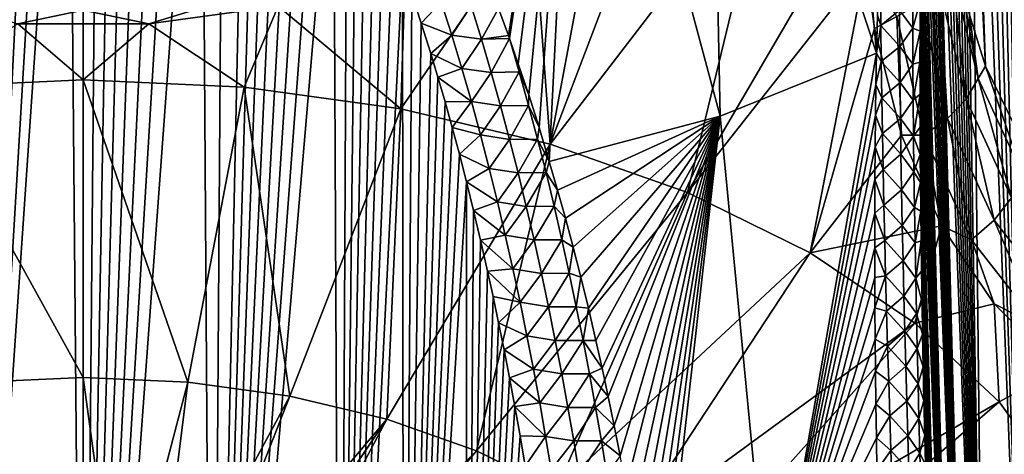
# Model space of a CAD drawing. Header units: metres. Extents: x -109 to 109, y -452 to 89.
# Tile 307 of 656: x -78 to -60, y -59 to -52. Entities that reach past the tile are written whole.
import ezdxf

# ---------------------------------------------------------------- set-up
doc = ezdxf.new("R2010")
doc.units = ezdxf.units.M
doc.layers.add('solid_K244270000C71_000', color=7, linetype='CONTINUOUS')

msp = doc.modelspace()

# ---------------------------------------------------------------- linework, layer by layer
at = {"layer": 'solid_K244270000C71_000'}
for points in [[(-59.983658, -54.149315, 52.726425), (-60.918869, -27.116676, 32.857018), (-61.053993, -27.238358, 33.376858)], [(-58.97718, -55.41444, 51.15097), (-60.784069, -27.051796, 32.410179), (-60.918869, -27.116676, 32.857018)], [(-59.983658, -54.149315, 52.726425), (-58.97718, -55.41444, 51.15097), (-60.918869, -27.116676, 32.857018)], [(-58.97718, -55.41444, 51.15097), (-60.652023, -27.033022, 32.029694), (-60.784069, -27.051796, 32.410179)], [(-58.97718, -55.41444, 51.15097), (-60.52327, -27.0508, 31.704947), (-60.652023, -27.033022, 32.029694)], [(-58.97718, -55.41444, 51.15097), (-60.397255, -27.097775, 31.425228), (-60.52327, -27.0508, 31.704947)], [(-59.983658, -54.149315, 52.726425), (-61.120846, -27.323374, 33.665585), (-61.186813, -27.426901, 33.975063)], [(-59.983658, -54.149315, 52.726425), (-61.053993, -27.238358, 33.376858), (-61.120846, -27.323374, 33.665585)], [(-59.983658, -54.149315, 52.726425), (-61.186813, -27.426901, 33.975063), (-61.251663, -27.549658, 34.30579)], [(-59.983658, -54.149315, 52.726425), (-61.251663, -27.549658, 34.30579), (-61.315083, -27.693823, 34.659233)], [(-59.983658, -54.149315, 52.726425), (-61.315083, -27.693823, 34.659233), (-61.376804, -27.860596, 35.036179)], [(-59.983658, -54.149315, 52.726425), (-61.376804, -27.860596, 35.036179), (-61.436539, -28.051516, 35.437614)], [(-59.983658, -54.149315, 52.726425), (-61.436539, -28.051516, 35.437614), (-61.493973, -28.269049, 35.8652)], [(-59.983658, -54.149315, 52.726425), (-61.493973, -28.269049, 35.8652), (-61.548855, -28.514141, 36.31958)], [(-59.983658, -54.149315, 52.726425), (-61.548855, -28.514141, 36.31958), (-61.600842, -28.789848, 36.80278)], [(-60.744415, -52.589005, 54.250748), (-61.600842, -28.789848, 36.80278), (-61.649651, -29.09783, 37.315857)], [(-60.744415, -52.589005, 54.250748), (-59.983658, -54.149315, 52.726425), (-61.600842, -28.789848, 36.80278)], [(-60.744415, -52.589005, 54.250748), (-61.649651, -29.09783, 37.315857), (-61.680264, -29.322237, 37.675247)], [(-60.744415, -52.589005, 54.250748), (-61.680264, -29.322237, 37.675247), (-61.709232, -29.562708, 38.049004)], [(-60.744415, -52.589005, 54.250748), (-61.709232, -29.562708, 38.049004), (-61.736408, -29.820881, 38.438137)], [(-60.744415, -52.589005, 54.250748), (-61.736408, -29.820881, 38.438137), (-61.761772, -30.096169, 38.842285)], [(-60.744415, -52.589005, 54.250748), (-61.761772, -30.096169, 38.842285), (-61.785133, -30.390995, 39.262897)], [(-60.744415, -52.589005, 54.250748), (-61.785133, -30.390995, 39.262897), (-61.806454, -30.705305, 39.699955)], [(-61.027714, -51.695942, 54.988487), (-60.744415, -52.589005, 54.250748), (-61.806454, -30.705305, 39.699955)], [(-59.983704, -68.066841, 32.850117), (-60.529667, -39.058449, 14.568945), (-60.403053, -38.808556, 14.708832)], [(-59.983704, -68.066841, 32.850117), (-60.658764, -39.361034, 14.441734), (-60.529667, -39.058449, 14.568945)], [(-59.983704, -68.066841, 32.850117), (-60.790909, -39.728439, 14.33017), (-60.658764, -39.361034, 14.441734)], [(-59.983704, -68.066841, 32.850117), (-60.925079, -40.172302, 14.240008), (-60.790909, -39.728439, 14.33017)], [(-59.983704, -68.066841, 32.850117), (-61.059357, -40.703087, 14.178251), (-60.925079, -40.172302, 14.240008)], [(-60.744408, -68.965515, 30.86268), (-61.191383, -41.33046, 14.152512), (-61.059357, -40.703087, 14.178251)], [(-59.983704, -68.066841, 32.850117), (-60.744408, -68.965515, 30.86268), (-61.059357, -40.703087, 14.178251)], [(-60.744408, -68.965515, 30.86268), (-61.255836, -41.6833, 14.155464), (-61.191383, -41.33046, 14.152512)], [(-60.744408, -68.965515, 30.86268), (-61.31884, -42.064682, 14.170789), (-61.255836, -41.6833, 14.155464)], [(-60.744408, -68.965515, 30.86268), (-61.380154, -42.475777, 14.199289), (-61.31884, -42.064682, 14.170789)], [(-62.648941, -52.362595, 15.431424), (-65.583885, -43.466705, 10.562316), (-63.504322, -42.545227, 11.878324)], [(-62.634163, -51.702976, 15.213169), (-62.648941, -52.362595, 15.431424), (-63.504322, -42.545227, 11.878324)], [(-60.744408, -68.965515, 30.86268), (-61.439518, -42.918053, 14.241997), (-61.380154, -42.475777, 14.199289)], [(-60.744408, -68.965515, 30.86268), (-61.496593, -43.39389, 14.3007), (-61.439518, -42.918053, 14.241997)], [(-65.378815, -53.464222, 13.920868), (-67.859665, -44.220345, 9.486009), (-65.583885, -43.466705, 10.562316)], [(-62.648941, -52.362595, 15.431424), (-65.378815, -53.464222, 13.920868), (-65.583885, -43.466705, 10.562316)], [(-60.744408, -68.965515, 30.86268), (-61.551136, -43.904217, 14.376078), (-61.496593, -43.39389, 14.3007)], [(-78.749573, -72.791588, 26.102304), (-77.022385, -43.80077, 7.434679), (-76.758987, -43.757565, 7.413439)], [(-76.500175, -72.822037, 26.29035), (-78.749573, -72.791588, 26.102304), (-76.758987, -43.757565, 7.413439)], [(-78.749573, -72.791588, 26.102304), (-77.295212, -43.876282, 7.471802), (-77.022385, -43.80077, 7.434679)], [(-76.500175, -72.822037, 26.29035), (-76.758987, -43.757565, 7.413439), (-76.499931, -43.74358, 7.40658)], [(-76.500175, -72.822037, 26.29035), (-76.499931, -43.74358, 7.40658), (-76.240875, -43.757576, 7.413445)], [(-76.500175, -72.822037, 26.29035), (-76.240875, -43.757576, 7.413445), (-75.97747, -43.800804, 7.434696)], [(-76.500175, -72.822037, 26.29035), (-75.97747, -43.800804, 7.434696), (-75.704636, -43.876331, 7.471826)], [(-78.749573, -72.791588, 26.102304), (-77.581596, -43.989323, 7.527385), (-77.295212, -43.876282, 7.471802)], [(-78.749573, -72.791588, 26.102304), (-77.886658, -44.148163, 7.605539), (-77.581596, -43.989323, 7.527385)], [(-76.500175, -72.822037, 26.29035), (-75.704636, -43.876331, 7.471826), (-75.418259, -43.989391, 7.527418)], [(-76.500175, -72.822037, 26.29035), (-75.418259, -43.989391, 7.527418), (-75.11319, -44.148254, 7.605583)], [(-60.744408, -68.965515, 30.86268), (-61.602795, -44.451992, 14.470325), (-61.551136, -43.904217, 14.376078)], [(-76.500175, -72.822037, 26.29035), (-75.11319, -44.148254, 7.605583), (-74.785744, -44.363247, 7.711441)], [(-69.076088, -52.056767, 11.589978), (-69.24807, -51.58382, 11.34752), (-67.859665, -44.220345, 9.486009)], [(-69.058144, -52.107254, 11.615919), (-69.076088, -52.056767, 11.589978), (-67.859665, -44.220345, 9.486009)], [(-68.903839, -52.549957, 11.843942), (-69.058144, -52.107254, 11.615919), (-67.859665, -44.220345, 9.486009)], [(-68.722916, -53.091599, 12.124032), (-68.903839, -52.549957, 11.843942), (-67.859665, -44.220345, 9.486009)], [(-68.542488, -53.660419, 12.4192), (-68.722916, -53.091599, 12.124032), (-67.859665, -44.220345, 9.486009)], [(-68.362549, -54.254589, 12.729214), (-68.542488, -53.660419, 12.4192), (-67.859665, -44.220345, 9.486009)], [(-65.378815, -53.464222, 13.920868), (-68.362549, -54.254589, 12.729214), (-67.859665, -44.220345, 9.486009)], [(-76.500175, -72.822037, 26.29035), (-74.785744, -44.363247, 7.711441), (-74.434319, -44.646252, 7.850984)], [(-60.744408, -68.965515, 30.86268), (-61.651295, -45.03878, 14.58462), (-61.602795, -44.451992, 14.470325)], [(-74.250687, -72.791595, 26.102348), (-76.500175, -72.822037, 26.29035), (-74.434319, -44.646252, 7.850984)], [(-74.250687, -72.791595, 26.102348), (-74.434319, -44.646252, 7.850984), (-74.059448, -45.008808, 8.030034)], [(-74.250687, -72.791595, 26.102348), (-74.059448, -45.008808, 8.030034), (-73.663307, -45.461758, 8.25418)], [(-61.027706, -69.353317, 29.77116), (-61.681721, -45.452747, 14.672779), (-61.651295, -45.03878, 14.58462)], [(-60.744408, -68.965515, 30.86268), (-61.027706, -69.353317, 29.77116), (-61.651295, -45.03878, 14.58462)], [(-74.250687, -72.791595, 26.102348), (-73.663307, -45.461758, 8.25418), (-73.457771, -45.725483, 8.384879)], [(-61.027706, -69.353317, 29.77116), (-61.71051, -45.885666, 14.771086), (-61.681721, -45.452747, 14.672779)], [(-74.250687, -72.791595, 26.102348), (-73.457771, -45.725483, 8.384879), (-73.247543, -46.016716, 8.529492)], [(-61.027706, -69.353317, 29.77116), (-61.737518, -46.339054, 14.880734), (-61.71051, -45.885666, 14.771086)], [(-74.250687, -72.791595, 26.102348), (-73.247543, -46.016716, 8.529492), (-73.032753, -46.33675, 8.688663)], [(-74.250687, -72.791595, 26.102348), (-73.032753, -46.33675, 8.688663), (-72.813553, -46.687202, 8.863256)], [(-61.027706, -69.353317, 29.77116), (-61.762726, -46.81237, 15.001295), (-61.737518, -46.339054, 14.880734)], [(-74.250687, -72.791595, 26.102348), (-72.813553, -46.687202, 8.863256), (-72.590157, -47.070621, 9.054749)], [(-61.027706, -69.353317, 29.77116), (-61.785946, -47.307804, 15.134556), (-61.762726, -46.81237, 15.001295)], [(-74.250687, -72.791595, 26.102348), (-72.590157, -47.070621, 9.054749), (-72.362717, -47.488049, 9.263634)], [(-61.027706, -69.353317, 29.77116), (-61.807133, -47.825317, 15.280473), (-61.785946, -47.307804, 15.134556)], [(-74.250687, -72.791595, 26.102348), (-72.362717, -47.488049, 9.263634), (-72.131516, -47.942654, 9.491823)], [(-72.013924, -72.697655, 25.532331), (-74.250687, -72.791595, 26.102348), (-72.131516, -47.942654, 9.491823)], [(-72.013924, -72.697655, 25.532331), (-72.131516, -47.942654, 9.491823), (-71.896751, -48.436165, 9.740278)], [(-61.027706, -69.353317, 29.77116), (-61.826172, -48.365875, 15.439885), (-61.807133, -47.825317, 15.280473)], [(-72.013924, -72.697655, 25.532331), (-71.896751, -48.436165, 9.740278), (-71.73838, -48.787979, 9.917876)], [(-66.26152, -48.483292, 60.321529), (-67.476944, -49.295547, 60.139771), (-68.350235, -53.954803, 57.305618)], [(-64.546516, -48.999275, 59.584633), (-66.26152, -48.483292, 60.321529), (-68.350235, -53.954803, 57.305618)], [(-61.242718, -69.695786, 28.613926), (-61.842888, -48.931477, 15.614498), (-61.826172, -48.365875, 15.439885)], [(-61.027706, -69.353317, 29.77116), (-61.242718, -69.695786, 28.613926), (-61.826172, -48.365875, 15.439885)], [(-72.013924, -72.697655, 25.532331), (-71.73838, -48.787979, 9.917876), (-71.578621, -49.15884, 10.105517)], [(-64.546516, -48.999275, 59.584633), (-68.350235, -53.954803, 57.305618), (-65.948433, -54.799007, 56.099972)], [(-62.909943, -49.593182, 58.736443), (-64.546516, -48.999275, 59.584633), (-65.948433, -54.799007, 56.099972)], [(-61.242718, -69.695786, 28.613926), (-61.8573, -49.5214, 15.803695), (-61.842888, -48.931477, 15.614498)], [(-72.013924, -72.697655, 25.532331), (-71.578621, -49.15884, 10.105517), (-71.417633, -49.550365, 10.304247)], [(-67.476944, -49.295547, 60.139771), (-68.643349, -49.954361, 59.988613), (-68.350235, -53.954803, 57.305618)], [(-72.013924, -72.697655, 25.532331), (-71.417633, -49.550365, 10.304247), (-71.255386, -49.962006, 10.513638)], [(-62.833855, -50.840912, 57.938835), (-62.909943, -49.593182, 58.736443), (-65.948433, -54.799007, 56.099972)], [(-61.242718, -69.695786, 28.613926), (-61.866447, -49.981464, 15.956668), (-61.8573, -49.5214, 15.803695)], [(-72.013924, -72.697655, 25.532331), (-71.255386, -49.962006, 10.513638), (-71.092171, -50.396095, 10.735253)], [(-68.643349, -49.954361, 59.988613), (-70.952713, -53.336498, 58.188652), (-68.350235, -53.954803, 57.305618)], [(-68.643349, -49.954361, 59.988613), (-70.880127, -50.924042, 59.760262), (-70.952713, -53.336498, 58.188652)], [(-61.242718, -69.695786, 28.613926), (-61.874123, -50.457214, 16.119644), (-61.866447, -49.981464, 15.956668)], [(-72.013924, -72.697655, 25.532331), (-71.092171, -50.396095, 10.735253), (-70.927979, -50.852619, 10.969025)], [(-61.242718, -69.695786, 28.613926), (-61.880371, -50.947922, 16.291969), (-61.874123, -50.457214, 16.119644)], [(-70.905251, -72.624504, 25.099007), (-72.013924, -72.697655, 25.532331), (-70.927979, -50.852619, 10.969025)], [(-70.905251, -72.624504, 25.099007), (-70.927979, -50.852619, 10.969025), (-70.763008, -51.332619, 11.215652)], [(-62.833855, -50.840912, 57.938835), (-65.948433, -54.799007, 56.099972), (-63.806446, -55.848328, 54.601387)], [(-62.684925, -51.932987, 57.166832), (-62.833855, -50.840912, 57.938835), (-63.806446, -55.848328, 54.601387)], [(-62.293919, -51.722439, 57.113209), (-62.833855, -50.840912, 57.938835), (-62.684925, -51.932987, 57.166832)], [(-61.341949, -50.900265, 56.218258), (-60.876411, -52.807243, 54.748531), (-61.242725, -50.725632, 55.706089)], [(-60.876411, -52.807243, 54.748531), (-61.027714, -51.695942, 54.988487), (-61.242725, -50.725632, 55.706089)], [(-70.880127, -50.924042, 59.760262), (-73.094704, -51.543388, 59.610794), (-70.952713, -53.336498, 58.188652)], [(-61.242718, -69.695786, 28.613926), (-61.885067, -51.455063, 16.475063), (-61.880371, -50.947922, 16.291969)], [(-61.548882, -51.210075, 56.590649), (-61.084511, -53.170025, 55.068787), (-61.341949, -50.900265, 56.218258)], [(-61.084511, -53.170025, 55.068787), (-60.876411, -52.807243, 54.748531), (-61.341949, -50.900265, 56.218258)], [(-61.873714, -51.49062, 56.896027), (-61.40662, -53.506779, 55.314388), (-61.548882, -51.210075, 56.590649)], [(-61.40662, -53.506779, 55.314388), (-61.084511, -53.170025, 55.068787), (-61.548882, -51.210075, 56.590649)], [(-79.189011, -51.377357, 59.735329), (-77.645287, -51.855301, 59.534466), (-76.5, -51.613308, 59.675026)], [(-76.5, -51.613308, 59.675026), (-75.354713, -51.855301, 59.534466), (-73.810989, -51.377357, 59.735329)], [(-73.810989, -51.377357, 59.735329), (-75.354713, -51.855301, 59.534466), (-73.094704, -51.543388, 59.610794)], [(-70.905251, -72.624504, 25.099007), (-70.763008, -51.332619, 11.215652), (-70.597549, -51.838253, 11.476608)], [(-70.248627, -51.472008, 11.168744), (-70.597549, -51.838253, 11.476608), (-70.763008, -51.332619, 11.215652)], [(-62.576439, -51.243378, 15.104956), (-62.571815, -51.879066, 15.327567), (-62.634163, -51.702976, 15.213169)], [(-62.576439, -51.243378, 15.104956), (-62.247204, -51.616146, 15.603854), (-62.571815, -51.879066, 15.327567)], [(-62.012486, -51.292, 15.928976), (-62.013283, -51.925369, 16.159582), (-62.247204, -51.616146, 15.603854)], [(-62.012486, -51.292, 15.928976), (-61.885067, -51.455063, 16.475063), (-62.013283, -51.925369, 16.159582)], [(-73.094704, -51.543388, 59.610794), (-75.354713, -51.855301, 59.534466), (-73.69178, -52.95932, 58.727318)], [(-73.094704, -51.543388, 59.610794), (-73.69178, -52.95932, 58.727318), (-70.952713, -53.336498, 58.188652)], [(-70.248627, -51.472008, 11.168744), (-70.065125, -52.050201, 11.46223), (-70.597549, -51.838253, 11.476608)], [(-69.729546, -51.540287, 11.208601), (-70.065125, -52.050201, 11.46223), (-70.248627, -51.472008, 11.168744)], [(-69.729546, -51.540287, 11.208601), (-69.548721, -52.121613, 11.498883), (-70.065125, -52.050201, 11.46223)], [(-69.729546, -51.540287, 11.208601), (-69.24807, -51.58382, 11.34752), (-69.548721, -52.121613, 11.498883)], [(-62.293919, -51.722439, 57.113209), (-61.820393, -53.794147, 55.4683), (-61.873714, -51.49062, 56.896027)], [(-62.013283, -51.925369, 16.159582), (-61.885067, -51.455063, 16.475063), (-61.888111, -51.979877, 16.670109)], [(-61.242718, -69.695786, 28.613926), (-61.888111, -51.979877, 16.670109), (-61.885067, -51.455063, 16.475063)], [(-61.820393, -53.794147, 55.4683), (-61.40662, -53.506779, 55.314388), (-61.873714, -51.49062, 56.896027)], [(-76.5, -51.613308, 59.675026), (-77.645287, -51.855301, 59.534466), (-75.354713, -51.855301, 59.534466)], [(-69.548721, -52.121613, 11.498883), (-69.24807, -51.58382, 11.34752), (-69.076088, -52.056767, 11.589978)], [(-62.293919, -51.722439, 57.113209), (-62.684925, -51.932987, 57.166832), (-62.210121, -53.79797, 55.657597)], [(-62.571815, -51.879066, 15.327567), (-62.648941, -52.362595, 15.431424), (-62.634163, -51.702976, 15.213169)], [(-62.571815, -51.879066, 15.327567), (-62.247204, -51.616146, 15.603854), (-62.243793, -52.248661, 15.834152)], [(-62.293919, -51.722439, 57.113209), (-62.210121, -53.79797, 55.657597), (-61.820393, -53.794147, 55.4683)], [(-62.013283, -51.925369, 16.159582), (-62.243793, -52.248661, 15.834152), (-62.247204, -51.616146, 15.603854)], [(-60.876411, -52.807243, 54.748531), (-60.744415, -52.589005, 54.250748), (-61.027714, -51.695942, 54.988487)], [(-77.645287, -51.855301, 59.534466), (-79.30822, -52.95932, 58.727318), (-76.5, -52.832554, 58.90836)], [(-75.354713, -51.855301, 59.534466), (-77.645287, -51.855301, 59.534466), (-76.5, -52.832554, 58.90836)], [(-75.354713, -51.855301, 59.534466), (-76.5, -52.832554, 58.90836), (-73.69178, -52.95932, 58.727318)], [(-70.905251, -72.624504, 25.099007), (-70.597549, -51.838253, 11.476608), (-70.431534, -52.368763, 11.751326)], [(-70.065125, -52.050201, 11.46223), (-70.431534, -52.368763, 11.751326), (-70.597549, -51.838253, 11.476608)], [(-62.571815, -51.879066, 15.327567), (-62.565025, -52.511845, 15.556745), (-62.648941, -52.362595, 15.431424)], [(-62.571815, -51.879066, 15.327567), (-62.243793, -52.248661, 15.834152), (-62.565025, -52.511845, 15.556745)], [(-70.065125, -52.050201, 11.46223), (-69.890404, -52.629921, 11.758105), (-70.431534, -52.368763, 11.751326)], [(-69.548721, -52.121613, 11.498883), (-69.890404, -52.629921, 11.758105), (-70.065125, -52.050201, 11.46223)], [(-69.548721, -52.121613, 11.498883), (-69.076088, -52.056767, 11.589978), (-69.058144, -52.107254, 11.615919)], [(-62.210121, -53.79797, 55.657597), (-62.684925, -51.932987, 57.166832), (-63.806446, -55.848328, 54.601387)], [(-62.013283, -51.925369, 16.159582), (-62.011772, -52.556396, 16.396675), (-62.243793, -52.248661, 15.834152)], [(-62.013283, -51.925369, 16.159582), (-61.888111, -51.979877, 16.670109), (-62.011772, -52.556396, 16.396675)], [(-62.011772, -52.556396, 16.396675), (-61.888111, -51.979877, 16.670109), (-61.889603, -52.521233, 16.87599)], [(-61.242718, -69.695786, 28.613926), (-61.889603, -52.521233, 16.87599), (-61.888111, -51.979877, 16.670109)], [(-69.548721, -52.121613, 11.498883), (-69.376587, -52.703926, 11.791482), (-69.890404, -52.629921, 11.758105)], [(-69.548721, -52.121613, 11.498883), (-69.058144, -52.107254, 11.615919), (-69.376587, -52.703926, 11.791482)], [(-68.886375, -52.693108, 11.905987), (-69.376587, -52.703926, 11.791482), (-69.058144, -52.107254, 11.615919)], [(-68.886375, -52.693108, 11.905987), (-69.058144, -52.107254, 11.615919), (-68.903839, -52.549957, 11.843942)], [(-62.565025, -52.511845, 15.556745), (-62.243793, -52.248661, 15.834152), (-62.238274, -52.878586, 16.070797)], [(-62.011772, -52.556396, 16.396675), (-62.238274, -52.878586, 16.070797), (-62.243793, -52.248661, 15.834152)], [(-70.905251, -72.624504, 25.099007), (-70.431534, -52.368763, 11.751326), (-70.306961, -52.784775, 11.967679)], [(-69.890404, -52.629921, 11.758105), (-70.306961, -52.784775, 11.967679), (-70.431534, -52.368763, 11.751326)], [(-64.485153, -62.790356, 18.561481), (-65.378815, -53.464222, 13.920868), (-62.648941, -52.362595, 15.431424)], [(-62.658932, -52.91066, 15.619223), (-64.485153, -62.790356, 18.561481), (-62.648941, -52.362595, 15.431424)], [(-62.565025, -52.511845, 15.556745), (-62.658932, -52.91066, 15.619223), (-62.648941, -52.362595, 15.431424)], [(-68.886375, -52.693108, 11.905987), (-68.903839, -52.549957, 11.843942), (-68.722916, -53.091599, 12.124032)], [(-62.565025, -52.511845, 15.556745), (-62.556282, -53.141815, 15.792201), (-62.658932, -52.91066, 15.619223)], [(-62.565025, -52.511845, 15.556745), (-62.238274, -52.878586, 16.070797), (-62.556282, -53.141815, 15.792201)], [(-62.011772, -52.556396, 16.396675), (-62.008156, -53.185116, 16.639969), (-62.238274, -52.878586, 16.070797)], [(-62.011772, -52.556396, 16.396675), (-61.889603, -52.521233, 16.87599), (-62.008156, -53.185116, 16.639969)], [(-62.008156, -53.185116, 16.639969), (-61.889603, -52.521233, 16.87599), (-61.889439, -53.080299, 17.09392)], [(-61.386219, -69.988739, 27.390369), (-61.889439, -53.080299, 17.09392), (-61.889603, -52.521233, 16.87599)], [(-61.242718, -69.695786, 28.613926), (-61.386219, -69.988739, 27.390369), (-61.889603, -52.521233, 16.87599)], [(-60.876411, -52.807243, 54.748531), (-60.101059, -54.478798, 53.137379), (-60.744415, -52.589005, 54.250748)], [(-60.101059, -54.478798, 53.137379), (-59.983658, -54.149315, 52.726425), (-60.744415, -52.589005, 54.250748)], [(-69.890404, -52.629921, 11.758105), (-69.723915, -53.210941, 12.05629), (-70.306961, -52.784775, 11.967679)], [(-69.376587, -52.703926, 11.791482), (-69.723915, -53.210941, 12.05629), (-69.890404, -52.629921, 11.758105)], [(-69.376587, -52.703926, 11.791482), (-69.212601, -53.287056, 12.086338), (-69.723915, -53.210941, 12.05629)], [(-68.886375, -52.693108, 11.905987), (-69.212601, -53.287056, 12.086338), (-69.376587, -52.703926, 11.791482)], [(-68.72319, -53.278519, 12.197793), (-69.212601, -53.287056, 12.086338), (-68.886375, -52.693108, 11.905987)], [(-68.72319, -53.278519, 12.197793), (-68.886375, -52.693108, 11.905987), (-68.722916, -53.091599, 12.124032)], [(-76.5, -52.832554, 58.90836), (-79.30822, -52.95932, 58.727318), (-76.5, -58.026989, 54.890026)], [(-76.5, -52.832554, 58.90836), (-76.5, -58.026989, 54.890026), (-74.672791, -58.10947, 54.772228)], [(-73.69178, -52.95932, 58.727318), (-76.5, -52.832554, 58.90836), (-74.672791, -58.10947, 54.772228)], [(-70.905251, -72.624504, 25.099007), (-70.306961, -52.784775, 11.967679), (-70.182434, -53.216953, 12.193311)], [(-69.723915, -53.210941, 12.05629), (-70.182434, -53.216953, 12.193311), (-70.306961, -52.784775, 11.967679)], [(-62.658932, -52.91066, 15.619223), (-62.666405, -53.447399, 15.809006), (-64.485153, -62.790356, 18.561481)], [(-62.556282, -53.141815, 15.792201), (-62.666405, -53.447399, 15.809006), (-62.658932, -52.91066, 15.619223)], [(-62.556282, -53.141815, 15.792201), (-62.238274, -52.878586, 16.070797), (-62.230846, -53.505989, 16.313511)], [(-62.008156, -53.185116, 16.639969), (-62.230846, -53.505989, 16.313511), (-62.238274, -52.878586, 16.070797)], [(-61.084511, -53.170025, 55.068787), (-60.293995, -54.89196, 53.4011), (-60.876411, -52.807243, 54.748531)], [(-60.293995, -54.89196, 53.4011), (-60.101059, -54.478798, 53.137379), (-60.876411, -52.807243, 54.748531)], [(-79.30822, -52.95932, 58.727318), (-78.327209, -58.10947, 54.772228), (-76.5, -58.026989, 54.890026)], [(-73.69178, -52.95932, 58.727318), (-74.672791, -58.10947, 54.772228), (-72.890572, -58.354889, 54.421734)], [(-70.952713, -53.336498, 58.188652), (-73.69178, -52.95932, 58.727318), (-72.890572, -58.354889, 54.421734)], [(-68.72319, -53.278519, 12.197793), (-68.722916, -53.091599, 12.124032), (-68.542488, -53.660419, 12.4192)], [(-62.008156, -53.185116, 16.639969), (-61.889439, -53.080299, 17.09392), (-62.002644, -53.811558, 16.889179)], [(-62.002644, -53.811558, 16.889179), (-61.889439, -53.080299, 17.09392), (-61.887486, -53.658882, 17.325743)], [(-61.386219, -69.988739, 27.390369), (-61.887486, -53.658882, 17.325743), (-61.889439, -53.080299, 17.09392)], [(-70.905251, -72.624504, 25.099007), (-70.182434, -53.216953, 12.193311), (-70.057838, -53.664516, 12.427649)], [(-69.723915, -53.210941, 12.05629), (-70.057838, -53.664516, 12.427649), (-70.182434, -53.216953, 12.193311)], [(-69.723915, -53.210941, 12.05629), (-69.565186, -53.793034, 12.35671), (-70.057838, -53.664516, 12.427649)], [(-69.212601, -53.287056, 12.086338), (-69.565186, -53.793034, 12.35671), (-69.723915, -53.210941, 12.05629)], [(-69.212601, -53.287056, 12.086338), (-69.056259, -53.870831, 12.383391), (-69.565186, -53.793034, 12.35671)], [(-68.72319, -53.278519, 12.197793), (-69.056259, -53.870831, 12.383391), (-69.212601, -53.287056, 12.086338)], [(-68.567612, -53.864231, 12.49178), (-69.056259, -53.870831, 12.383391), (-68.72319, -53.278519, 12.197793)], [(-68.567612, -53.864231, 12.49178), (-68.72319, -53.278519, 12.197793), (-68.542488, -53.660419, 12.4192)], [(-62.556282, -53.141815, 15.792201), (-62.545776, -53.769058, 16.033659), (-62.666405, -53.447399, 15.809006)], [(-62.556282, -53.141815, 15.792201), (-62.230846, -53.505989, 16.313511), (-62.545776, -53.769058, 16.033659)], [(-62.008156, -53.185116, 16.639969), (-62.002644, -53.811558, 16.889179), (-62.230846, -53.505989, 16.313511)], [(-61.40662, -53.506779, 55.314388), (-60.596889, -55.282524, 53.583294), (-61.084511, -53.170025, 55.068787)], [(-60.596889, -55.282524, 53.583294), (-60.293995, -54.89196, 53.4011), (-61.084511, -53.170025, 55.068787)], [(-70.952713, -53.336498, 58.188652), (-72.890572, -58.354889, 54.421734), (-71.197227, -58.757198, 53.847176)], [(-68.350235, -53.954803, 57.305618), (-70.952713, -53.336498, 58.188652), (-71.197227, -58.757198, 53.847176)], [(-68.21769, -54.754646, 12.991415), (-68.362549, -54.254589, 12.729214), (-65.378815, -53.464222, 13.920868)], [(-68.081978, -55.244057, 13.248975), (-68.21769, -54.754646, 12.991415), (-65.378815, -53.464222, 13.920868)], [(-67.947166, -55.751385, 13.517054), (-68.081978, -55.244057, 13.248975), (-65.378815, -53.464222, 13.920868)], [(-67.813225, -56.275043, 13.795301), (-67.947166, -55.751385, 13.517054), (-65.378815, -53.464222, 13.920868)], [(-67.680466, -56.816925, 14.084682), (-67.813225, -56.275043, 13.795301), (-65.378815, -53.464222, 13.920868)], [(-67.549263, -57.379025, 14.386245), (-67.680466, -56.816925, 14.084682), (-65.378815, -53.464222, 13.920868)], [(-67.441261, -57.862999, 14.647115), (-67.549263, -57.379025, 14.386245), (-65.378815, -53.464222, 13.920868)], [(-67.334427, -58.359451, 14.916216), (-67.441261, -57.862999, 14.647115), (-65.378815, -53.464222, 13.920868)], [(-67.228981, -58.869827, 15.194321), (-67.334427, -58.359451, 14.916216), (-65.378815, -53.464222, 13.920868)], [(-67.125168, -59.395668, 15.482278), (-67.228981, -58.869827, 15.194321), (-65.378815, -53.464222, 13.920868)], [(-67.023239, -59.938503, 15.780964), (-67.125168, -59.395668, 15.482278), (-65.378815, -53.464222, 13.920868)], [(-66.922958, -60.499149, 16.091219), (-67.023239, -59.938503, 15.780964), (-65.378815, -53.464222, 13.920868)], [(-66.830284, -61.04129, 16.393167), (-66.922958, -60.499149, 16.091219), (-65.378815, -53.464222, 13.920868)], [(-66.739784, -61.596809, 16.704475), (-66.830284, -61.04129, 16.393167), (-65.378815, -53.464222, 13.920868)], [(-66.652092, -62.164429, 17.024488), (-66.739784, -61.596809, 16.704475), (-65.378815, -53.464222, 13.920868)], [(-66.567818, -62.742886, 17.352526), (-66.652092, -62.164429, 17.024488), (-65.378815, -53.464222, 13.920868)], [(-66.486687, -63.334969, 17.690369), (-66.567818, -62.742886, 17.352526), (-65.378815, -53.464222, 13.920868)], [(-64.485153, -62.790356, 18.561481), (-66.486687, -63.334969, 17.690369), (-65.378815, -53.464222, 13.920868)], [(-62.666405, -53.447399, 15.809006), (-62.671993, -54.001137, 16.010626), (-64.485153, -62.790356, 18.561481)], [(-62.545776, -53.769058, 16.033659), (-62.671993, -54.001137, 16.010626), (-62.666405, -53.447399, 15.809006)], [(-62.545776, -53.769058, 16.033659), (-62.230846, -53.505989, 16.313511), (-62.22171, -54.130928, 16.562016)], [(-62.002644, -53.811558, 16.889179), (-62.22171, -54.130928, 16.562016), (-62.230846, -53.505989, 16.313511)], [(-61.820393, -53.794147, 55.4683), (-60.988728, -55.62339, 53.671318), (-61.40662, -53.506779, 55.314388)], [(-60.988728, -55.62339, 53.671318), (-60.596889, -55.282524, 53.583294), (-61.40662, -53.506779, 55.314388)], [(-70.905251, -72.624504, 25.099007), (-70.057838, -53.664516, 12.427649), (-69.933502, -54.129093, 12.671893)], [(-69.565186, -53.793034, 12.35671), (-69.933502, -54.129093, 12.671893), (-70.057838, -53.664516, 12.427649)], [(-69.565186, -53.793034, 12.35671), (-69.413734, -54.375999, 12.659299), (-69.933502, -54.129093, 12.671893)], [(-69.056259, -53.870831, 12.383391), (-69.413734, -54.375999, 12.659299), (-69.565186, -53.793034, 12.35671)], [(-68.567612, -53.864231, 12.49178), (-68.542488, -53.660419, 12.4192), (-68.362549, -54.254589, 12.729214)], [(-61.516659, -55.378925, 54.133728), (-62.210121, -53.79797, 55.657597), (-63.806446, -55.848328, 54.601387)], [(-62.545776, -53.769058, 16.033659), (-62.533699, -54.393665, 16.280853), (-62.671993, -54.001137, 16.010626)], [(-62.545776, -53.769058, 16.033659), (-62.22171, -54.130928, 16.562016), (-62.533699, -54.393665, 16.280853)], [(-62.002644, -53.811558, 16.889179), (-61.995407, -54.435757, 17.144062), (-62.22171, -54.130928, 16.562016)], [(-61.820393, -53.794147, 55.4683), (-62.210121, -53.79797, 55.657597), (-61.516659, -55.378925, 54.133728)], [(-62.002644, -53.811558, 16.889179), (-61.887486, -53.658882, 17.325743), (-61.884678, -54.135426, 17.520773)], [(-62.002644, -53.811558, 16.889179), (-61.884678, -54.135426, 17.520773), (-61.995407, -54.435757, 17.144062)], [(-61.386219, -69.988739, 27.390369), (-61.884678, -54.135426, 17.520773), (-61.887486, -53.658882, 17.325743)], [(-61.820393, -53.794147, 55.4683), (-61.516659, -55.378925, 54.133728), (-60.988728, -55.62339, 53.671318)], [(-68.350235, -53.954803, 57.305618), (-71.197227, -58.757198, 53.847176), (-69.634453, -59.306496, 53.062702)], [(-65.948433, -54.799007, 56.099972), (-68.350235, -53.954803, 57.305618), (-69.634453, -59.306496, 53.062702)], [(-69.056259, -53.870831, 12.383391), (-68.907127, -54.455101, 12.682593), (-69.413734, -54.375999, 12.659299)], [(-68.567612, -53.864231, 12.49178), (-68.907127, -54.455101, 12.682593), (-69.056259, -53.870831, 12.383391)], [(-68.419235, -54.450134, 12.787917), (-68.907127, -54.455101, 12.682593), (-68.567612, -53.864231, 12.49178)], [(-68.419235, -54.450134, 12.787917), (-68.567612, -53.864231, 12.49178), (-68.362549, -54.254589, 12.729214)], [(-70.905251, -72.624504, 25.099007), (-69.933502, -54.129093, 12.671893), (-69.8097, -54.612038, 12.927052)], [(-69.413734, -54.375999, 12.659299), (-69.8097, -54.612038, 12.927052), (-69.933502, -54.129093, 12.671893)], [(-62.671993, -54.001137, 16.010626), (-62.676247, -54.570469, 16.223452), (-64.485153, -62.790356, 18.561481)], [(-62.533699, -54.393665, 16.280853), (-62.676247, -54.570469, 16.223452), (-62.671993, -54.001137, 16.010626)], [(-62.533699, -54.393665, 16.280853), (-62.22171, -54.130928, 16.562016), (-62.211021, -54.753452, 16.816095)], [(-61.995407, -54.435757, 17.144062), (-62.211021, -54.753452, 16.816095), (-62.22171, -54.130928, 16.562016)], [(-61.995407, -54.435757, 17.144062), (-61.884678, -54.135426, 17.520773), (-61.880783, -54.623917, 17.724134)], [(-61.386219, -69.988739, 27.390369), (-61.880783, -54.623917, 17.724134), (-61.884678, -54.135426, 17.520773)], [(-68.419235, -54.450134, 12.787917), (-68.362549, -54.254589, 12.729214), (-68.21769, -54.754646, 12.991415)], [(-69.413734, -54.375999, 12.659299), (-69.269218, -54.959682, 12.964014), (-69.8097, -54.612038, 12.927052)], [(-68.907127, -54.455101, 12.682593), (-69.269218, -54.959682, 12.964014), (-69.413734, -54.375999, 12.659299)], [(-68.907127, -54.455101, 12.682593), (-68.764847, -55.039749, 12.983914), (-69.269218, -54.959682, 12.964014)], [(-68.419235, -54.450134, 12.787917), (-68.764847, -55.039749, 12.983914), (-68.907127, -54.455101, 12.682593)], [(-68.277687, -55.03614, 13.086177), (-68.764847, -55.039749, 12.983914), (-68.419235, -54.450134, 12.787917)], [(-68.277687, -55.03614, 13.086177), (-68.419235, -54.450134, 12.787917), (-68.21769, -54.754646, 12.991415)], [(-62.533699, -54.393665, 16.280853), (-62.520203, -55.015694, 16.533579), (-62.676247, -54.570469, 16.223452)], [(-62.533699, -54.393665, 16.280853), (-62.211021, -54.753452, 16.816095), (-62.520203, -55.015694, 16.533579)], [(-61.995407, -54.435757, 17.144062), (-61.986595, -55.057732, 17.404423), (-62.211021, -54.753452, 16.816095)], [(-61.995407, -54.435757, 17.144062), (-61.880783, -54.623917, 17.724134), (-61.986595, -55.057732, 17.404423)], [(-69.806557, -72.531944, 24.562874), (-70.905251, -72.624504, 25.099007), (-69.8097, -54.612038, 12.927052)], [(-69.806557, -72.531944, 24.562874), (-69.8097, -54.612038, 12.927052), (-69.68615, -55.112099, 13.192183)], [(-69.269218, -54.959682, 12.964014), (-69.68615, -55.112099, 13.192183), (-69.8097, -54.612038, 12.927052)], [(-62.676247, -54.570469, 16.223452), (-62.678757, -55.157082, 16.448809), (-64.485153, -62.790356, 18.561481)], [(-62.520203, -55.015694, 16.533579), (-62.678757, -55.157082, 16.448809), (-62.676247, -54.570469, 16.223452)], [(-61.986595, -55.057732, 17.404423), (-61.880783, -54.623917, 17.724134), (-61.875721, -55.125427, 17.937006)], [(-61.386219, -69.988739, 27.390369), (-61.875721, -55.125427, 17.937006), (-61.880783, -54.623917, 17.724134)], [(-65.948433, -54.799007, 56.099972), (-69.634453, -59.306496, 53.062702), (-68.240738, -59.98925, 52.087624)], [(-68.277687, -55.03614, 13.086177), (-68.21769, -54.754646, 12.991415), (-68.081978, -55.244057, 13.248975)], [(-63.806446, -55.848328, 54.601387), (-65.948433, -54.799007, 56.099972), (-68.240738, -59.98925, 52.087624)], [(-62.520203, -55.015694, 16.533579), (-62.211021, -54.753452, 16.816095), (-62.198929, -55.373604, 17.075554)], [(-61.986595, -55.057732, 17.404423), (-62.198929, -55.373604, 17.075554), (-62.211021, -54.753452, 16.816095)], [(-69.269218, -54.959682, 12.964014), (-69.131302, -55.543941, 13.270815), (-69.68615, -55.112099, 13.192183)], [(-68.764847, -55.039749, 12.983914), (-69.131302, -55.543941, 13.270815), (-69.269218, -54.959682, 12.964014)], [(-62.520203, -55.015694, 16.533579), (-62.505428, -55.635208, 16.791643), (-62.678757, -55.157082, 16.448809)], [(-62.520203, -55.015694, 16.533579), (-62.198929, -55.373604, 17.075554), (-62.505428, -55.635208, 16.791643)], [(-60.596889, -55.282524, 53.583294), (-59.449749, -56.753155, 51.756062), (-60.293995, -54.89196, 53.4011)], [(-69.806557, -72.531944, 24.562874), (-69.68615, -55.112099, 13.192183), (-69.563187, -55.630585, 13.468294)], [(-69.131302, -55.543941, 13.270815), (-69.563187, -55.630585, 13.468294), (-69.68615, -55.112099, 13.192183)], [(-68.764847, -55.039749, 12.983914), (-68.629059, -55.624657, 13.287319), (-69.131302, -55.543941, 13.270815)], [(-68.277687, -55.03614, 13.086177), (-68.629059, -55.624657, 13.287319), (-68.764847, -55.039749, 12.983914)], [(-68.142624, -55.62215, 13.386535), (-68.629059, -55.624657, 13.287319), (-68.277687, -55.03614, 13.086177)], [(-68.142624, -55.62215, 13.386535), (-68.277687, -55.03614, 13.086177), (-68.081978, -55.244057, 13.248975)], [(-62.678757, -55.157082, 16.448809), (-62.679085, -55.762741, 16.688133), (-64.485153, -62.790356, 18.561481)], [(-62.505428, -55.635208, 16.791643), (-62.679085, -55.762741, 16.688133), (-62.678757, -55.157082, 16.448809)], [(-61.986595, -55.057732, 17.404423), (-61.97636, -55.677513, 17.670063), (-62.198929, -55.373604, 17.075554)], [(-61.986595, -55.057732, 17.404423), (-61.875721, -55.125427, 17.937006), (-61.97636, -55.677513, 17.670063)], [(-61.97636, -55.677513, 17.670063), (-61.875721, -55.125427, 17.937006), (-61.869415, -55.641026, 18.16057)], [(-61.386219, -69.988739, 27.390369), (-61.869415, -55.641026, 18.16057), (-61.875721, -55.125427, 17.937006)], [(-68.142624, -55.62215, 13.386535), (-68.081978, -55.244057, 13.248975), (-67.947166, -55.751385, 13.517054)], [(-60.988728, -55.62339, 53.671318), (-59.80405, -57.142296, 51.778816), (-60.596889, -55.282524, 53.583294)], [(-59.80405, -57.142296, 51.778816), (-59.449749, -56.753155, 51.756062), (-60.596889, -55.282524, 53.583294)], [(-61.516659, -55.378925, 54.133728), (-63.806446, -55.848328, 54.601387), (-61.977016, -57.07692, 52.846775)], [(-62.505428, -55.635208, 16.791643), (-62.198929, -55.373604, 17.075554), (-62.185577, -55.991428, 17.3402)], [(-61.97636, -55.677513, 17.670063), (-62.185577, -55.991428, 17.3402), (-62.198929, -55.373604, 17.075554)], [(-60.596344, -56.742905, 52.554306), (-61.516659, -55.378925, 54.133728), (-61.977016, -57.07692, 52.846775)], [(-60.988728, -55.62339, 53.671318), (-61.516659, -55.378925, 54.133728), (-60.596344, -56.742905, 52.554306)], [(-69.806557, -72.531944, 24.562874), (-69.563187, -55.630585, 13.468294), (-69.441284, -56.169506, 13.756942)], [(-69.131302, -55.543941, 13.270815), (-68.999649, -56.128624, 13.579663), (-69.563187, -55.630585, 13.468294)], [(-68.999649, -56.128624, 13.579663), (-69.441284, -56.169506, 13.756942), (-69.563187, -55.630585, 13.468294)], [(-68.629059, -55.624657, 13.287319), (-68.999649, -56.128624, 13.579663), (-69.131302, -55.543941, 13.270815)], [(-68.629059, -55.624657, 13.287319), (-68.499466, -56.209717, 13.59278), (-68.999649, -56.128624, 13.579663)], [(-68.142624, -55.62215, 13.386535), (-68.499466, -56.209717, 13.59278), (-68.629059, -55.624657, 13.287319)], [(-68.013725, -56.208084, 13.68897), (-68.499466, -56.209717, 13.59278), (-68.142624, -55.62215, 13.386535)], [(-68.013725, -56.208084, 13.68897), (-68.142624, -55.62215, 13.386535), (-67.947166, -55.751385, 13.517054)], [(-62.505428, -55.635208, 16.791643), (-62.489521, -56.252258, 17.054859), (-62.679085, -55.762741, 16.688133)], [(-62.505428, -55.635208, 16.791643), (-62.185577, -55.991428, 17.3402), (-62.489521, -56.252258, 17.054859)], [(-61.97636, -55.677513, 17.670063), (-61.96484, -56.295124, 17.940798), (-62.185577, -55.991428, 17.3402)], [(-61.97636, -55.677513, 17.670063), (-61.869415, -55.641026, 18.16057), (-61.96484, -56.295124, 17.940798)], [(-61.96484, -56.295124, 17.940798), (-61.869415, -55.641026, 18.16057), (-61.861912, -56.170425, 18.394495)], [(-61.386219, -69.988739, 27.390369), (-61.861912, -56.170425, 18.394495), (-61.869415, -55.641026, 18.16057)], [(-60.988728, -55.62339, 53.671318), (-60.596344, -56.742905, 52.554306), (-59.80405, -57.142296, 51.778816)], [(-63.806446, -55.848328, 54.601387), (-68.240738, -59.98925, 52.087624), (-67.050385, -60.788654, 50.945957)], [(-68.013725, -56.208084, 13.68897), (-67.947166, -55.751385, 13.517054), (-67.813225, -56.275043, 13.795301)], [(-61.977016, -57.07692, 52.846775), (-63.806446, -55.848328, 54.601387), (-67.050385, -60.788654, 50.945957)], [(-62.679085, -55.762741, 16.688133), (-62.67775, -56.282135, 16.898573), (-64.485153, -62.790356, 18.561481)], [(-62.489521, -56.252258, 17.054859), (-62.67775, -56.282135, 16.898573), (-62.679085, -55.762741, 16.688133)], [(-62.489521, -56.252258, 17.054859), (-62.185577, -55.991428, 17.3402), (-62.171097, -56.60696, 17.609861)], [(-61.96484, -56.295124, 17.940798), (-62.171097, -56.60696, 17.609861), (-62.185577, -55.991428, 17.3402)], [(-69.806557, -72.531944, 24.562874), (-69.441284, -56.169506, 13.756942), (-69.344391, -56.614914, 13.996539)], [(-68.999649, -56.128624, 13.579663), (-68.874008, -56.713627, 13.890534), (-69.441284, -56.169506, 13.756942)], [(-68.874008, -56.713627, 13.890534), (-69.344391, -56.614914, 13.996539), (-69.441284, -56.169506, 13.756942)], [(-68.499466, -56.209717, 13.59278), (-68.874008, -56.713627, 13.890534), (-68.999649, -56.128624, 13.579663)], [(-68.499466, -56.209717, 13.59278), (-68.375809, -56.794846, 13.900279), (-68.874008, -56.713627, 13.890534)], [(-68.013725, -56.208084, 13.68897), (-68.375809, -56.794846, 13.900279), (-68.499466, -56.209717, 13.59278)], [(-67.890747, -56.793877, 13.993467), (-68.375809, -56.794846, 13.900279), (-68.013725, -56.208084, 13.68897)], [(-67.890747, -56.793877, 13.993467), (-68.013725, -56.208084, 13.68897), (-67.813225, -56.275043, 13.795301)], [(-61.96484, -56.295124, 17.940798), (-61.861912, -56.170425, 18.394495), (-61.853275, -56.712955, 18.638037)], [(-61.386219, -69.988739, 27.390369), (-61.853275, -56.712955, 18.638037), (-61.861912, -56.170425, 18.394495)], [(-67.890747, -56.793877, 13.993467), (-67.813225, -56.275043, 13.795301), (-67.680466, -56.816925, 14.084682)], [(-62.67775, -56.282135, 16.898573), (-62.675465, -56.813416, 17.118288), (-64.485153, -62.790356, 18.561481)], [(-62.489521, -56.252258, 17.054859), (-62.675465, -56.813416, 17.118288), (-62.67775, -56.282135, 16.898573)], [(-62.489521, -56.252258, 17.054859), (-62.472599, -56.866901, 17.323061), (-62.675465, -56.813416, 17.118288)], [(-62.489521, -56.252258, 17.054859), (-62.171097, -56.60696, 17.609861), (-62.472599, -56.866901, 17.323061)], [(-61.96484, -56.295124, 17.940798), (-61.952156, -56.910576, 18.216476), (-62.171097, -56.60696, 17.609861)], [(-61.96484, -56.295124, 17.940798), (-61.853275, -56.712955, 18.638037), (-61.952156, -56.910576, 18.216476)], [(-69.806557, -72.531944, 24.562874), (-69.344391, -56.614914, 13.996539), (-69.248016, -57.072784, 14.2437)], [(-68.874008, -56.713627, 13.890534), (-69.248016, -57.072784, 14.2437), (-69.344391, -56.614914, 13.996539)], [(-68.874008, -56.713627, 13.890534), (-68.754143, -57.298843, 14.203406), (-69.248016, -57.072784, 14.2437)], [(-68.375809, -56.794846, 13.900279), (-68.754143, -57.298843, 14.203406), (-68.874008, -56.713627, 13.890534)], [(-62.472599, -56.866901, 17.323061), (-62.171097, -56.60696, 17.609861), (-62.155598, -57.220226, 17.884398)], [(-61.952156, -56.910576, 18.216476), (-62.155598, -57.220226, 17.884398), (-62.171097, -56.60696, 17.609861)], [(-61.952156, -56.910576, 18.216476), (-61.853275, -56.712955, 18.638037), (-61.843414, -57.269924, 18.892719)], [(-61.386219, -69.988739, 27.390369), (-61.843414, -57.269924, 18.892719), (-61.853275, -56.712955, 18.638037)], [(-68.375809, -56.794846, 13.900279), (-68.257843, -57.379951, 14.2098), (-68.754143, -57.298843, 14.203406)], [(-67.890747, -56.793877, 13.993467), (-68.257843, -57.379951, 14.2098), (-68.375809, -56.794846, 13.900279)], [(-67.773453, -57.379448, 14.300017), (-68.257843, -57.379951, 14.2098), (-67.890747, -56.793877, 13.993467)], [(-67.773453, -57.379448, 14.300017), (-67.890747, -56.793877, 13.993467), (-67.680466, -56.816925, 14.084682)], [(-67.773453, -57.379448, 14.300017), (-67.680466, -56.816925, 14.084682), (-67.549263, -57.379025, 14.386245)], [(-62.675465, -56.813416, 17.118288), (-62.671959, -57.357777, 17.348253), (-64.485153, -62.790356, 18.561481)], [(-62.472599, -56.866901, 17.323061), (-62.671959, -57.357777, 17.348253), (-62.675465, -56.813416, 17.118288)], [(-62.472599, -56.866901, 17.323061), (-62.454773, -57.479172, 17.596113), (-62.671959, -57.357777, 17.348253)], [(-62.472599, -56.866901, 17.323061), (-62.155598, -57.220226, 17.884398), (-62.454773, -57.479172, 17.596113)], [(-60.596344, -56.742905, 52.554306), (-61.977016, -57.07692, 52.846775), (-60.505188, -58.454536, 50.879333)], [(-59.45208, -57.87973, 50.930786), (-60.596344, -56.742905, 52.554306), (-60.505188, -58.454536, 50.879333)], [(-59.80405, -57.142296, 51.778816), (-60.596344, -56.742905, 52.554306), (-59.45208, -57.87973, 50.930786)], [(-69.806557, -72.531944, 24.562874), (-69.248016, -57.072784, 14.2437), (-69.152512, -57.544331, 14.499403)], [(-68.754143, -57.298843, 14.203406), (-69.152512, -57.544331, 14.499403), (-69.248016, -57.072784, 14.2437)], [(-61.977016, -57.07692, 52.846775), (-67.050385, -60.788654, 50.945957), (-66.09272, -61.685024, 49.66581)], [(-60.505188, -58.454536, 50.879333), (-61.977016, -57.07692, 52.846775), (-66.09272, -61.685024, 49.66581)], [(-61.952156, -56.910576, 18.216476), (-61.938412, -57.523884, 18.496967), (-62.155598, -57.220226, 17.884398)], [(-61.952156, -56.910576, 18.216476), (-61.843414, -57.269924, 18.892719), (-61.938412, -57.523884, 18.496967)], [(-62.454773, -57.479172, 17.596113), (-62.155598, -57.220226, 17.884398), (-62.139179, -57.831257, 18.163675)], [(-61.938412, -57.523884, 18.496967), (-62.139179, -57.831257, 18.163675), (-62.155598, -57.220226, 17.884398)], [(-68.754143, -57.298843, 14.203406), (-68.639816, -57.884171, 14.51826), (-69.152512, -57.544331, 14.499403)], [(-68.257843, -57.379951, 14.2098), (-68.639816, -57.884171, 14.51826), (-68.754143, -57.298843, 14.203406)], [(-68.257843, -57.379951, 14.2098), (-68.14534, -57.964954, 14.521325), (-68.639816, -57.884171, 14.51826)], [(-67.773453, -57.379448, 14.300017), (-68.14534, -57.964954, 14.521325), (-68.257843, -57.379951, 14.2098)], [(-67.661583, -57.964741, 14.608604), (-68.14534, -57.964954, 14.521325), (-67.773453, -57.379448, 14.300017)], [(-67.773453, -57.379448, 14.300017), (-67.549263, -57.379025, 14.386245), (-67.441261, -57.862999, 14.647115)], [(-67.661583, -57.964741, 14.608604), (-67.773453, -57.379448, 14.300017), (-67.441261, -57.862999, 14.647115)], [(-62.671959, -57.357777, 17.348253), (-62.666954, -57.916504, 17.589529), (-64.485153, -62.790356, 18.561481)], [(-62.454773, -57.479172, 17.596113), (-62.666954, -57.916504, 17.589529), (-62.671959, -57.357777, 17.348253)], [(-61.938412, -57.523884, 18.496967), (-61.843414, -57.269924, 18.892719), (-61.832253, -57.842655, 19.160076)], [(-61.386219, -69.988739, 27.390369), (-61.832253, -57.842655, 19.160076), (-61.843414, -57.269924, 18.892719)], [(-69.806557, -72.531944, 24.562874), (-69.152512, -57.544331, 14.499403), (-69.05822, -58.030758, 14.764631)], [(-68.639816, -57.884171, 14.51826), (-69.05822, -58.030758, 14.764631), (-69.152512, -57.544331, 14.499403)], [(-62.454773, -57.479172, 17.596113), (-62.436146, -58.0891, 17.873888), (-62.666954, -57.916504, 17.589529)], [(-62.454773, -57.479172, 17.596113), (-62.139179, -57.831257, 18.163675), (-62.436146, -58.0891, 17.873888)], [(-61.938412, -57.523884, 18.496967), (-61.923714, -58.135071, 18.782133), (-62.139179, -57.831257, 18.163675)], [(-61.938412, -57.523884, 18.496967), (-61.832253, -57.842655, 19.160076), (-61.923714, -58.135071, 18.782133)], [(-68.639816, -57.884171, 14.51826), (-68.53083, -58.469517, 14.835076), (-69.05822, -58.030758, 14.764631)], [(-68.14534, -57.964954, 14.521325), (-68.53083, -58.469517, 14.835076), (-68.639816, -57.884171, 14.51826)], [(-67.661583, -57.964741, 14.608604), (-67.441261, -57.862999, 14.647115), (-67.334427, -58.359451, 14.916216)], [(-62.666954, -57.916504, 17.589529), (-62.660175, -58.490868, 17.843203), (-64.485153, -62.790356, 18.561481)], [(-62.436146, -58.0891, 17.873888), (-62.660175, -58.490868, 17.843203), (-62.666954, -57.916504, 17.589529)], [(-62.436146, -58.0891, 17.873888), (-62.139179, -57.831257, 18.163675), (-62.121956, -58.440079, 18.447563)], [(-61.923714, -58.135071, 18.782133), (-62.121956, -58.440079, 18.447563), (-62.139179, -57.831257, 18.163675)], [(-61.923714, -58.135071, 18.782133), (-61.832253, -57.842655, 19.160076), (-61.819798, -58.43148, 19.440413)], [(-61.454559, -70.227119, 26.099672), (-61.819798, -58.43148, 19.440413), (-61.832253, -57.842655, 19.160076)], [(-61.386219, -69.988739, 27.390369), (-61.454559, -70.227119, 26.099672), (-61.832253, -57.842655, 19.160076)], [(-59.45208, -57.87973, 50.930786), (-60.505188, -58.454536, 50.879333), (-59.427208, -59.947258, 48.747509)], [(-76.500031, -62.641354, 50.23547), (-76.5, -58.026989, 54.890026), (-78.327209, -58.10947, 54.772228)], [(-77.129341, -62.663193, 50.204285), (-76.500031, -62.641354, 50.23547), (-78.327209, -58.10947, 54.772228)], [(-77.749474, -62.728378, 50.111191), (-77.129341, -62.663193, 50.204285), (-78.327209, -58.10947, 54.772228)], [(-76.500031, -62.641354, 50.23547), (-75.870728, -62.663185, 50.204292), (-76.5, -58.026989, 54.890026)], [(-75.870728, -62.663185, 50.204292), (-74.672791, -58.10947, 54.772228), (-76.5, -58.026989, 54.890026)], [(-75.870728, -62.663185, 50.204292), (-75.250587, -62.728367, 50.111206), (-74.672791, -58.10947, 54.772228)], [(-75.250587, -62.728367, 50.111206), (-72.890572, -58.354889, 54.421734), (-74.672791, -58.10947, 54.772228)], [(-69.806557, -72.531944, 24.562874), (-69.05822, -58.030758, 14.764631), (-68.965019, -58.531738, 15.039131)], [(-68.53083, -58.469517, 14.835076), (-68.965019, -58.531738, 15.039131), (-69.05822, -58.030758, 14.764631)], [(-68.14534, -57.964954, 14.521325), (-68.038101, -58.549782, 14.834844), (-68.53083, -58.469517, 14.835076)], [(-67.661583, -57.964741, 14.608604), (-68.038101, -58.549782, 14.834844), (-68.14534, -57.964954, 14.521325)], [(-67.554962, -58.549694, 14.919222), (-68.038101, -58.549782, 14.834844), (-67.661583, -57.964741, 14.608604)], [(-67.554962, -58.549694, 14.919222), (-67.661583, -57.964741, 14.608604), (-67.334427, -58.359451, 14.916216)], [(-62.436146, -58.0891, 17.873888), (-62.416817, -58.696732, 18.15625), (-62.660175, -58.490868, 17.843203)], [(-62.436146, -58.0891, 17.873888), (-62.121956, -58.440079, 18.447563), (-62.416817, -58.696732, 18.15625)], [(-61.923714, -58.135071, 18.782133), (-61.908169, -58.744141, 19.071848), (-62.121956, -58.440079, 18.447563)], [(-61.923714, -58.135071, 18.782133), (-61.819798, -58.43148, 19.440413), (-61.908169, -58.744141, 19.071848)], [(-75.250587, -62.728367, 50.111206), (-74.648674, -62.835949, 49.957565), (-72.890572, -58.354889, 54.421734)], [(-74.648674, -62.835949, 49.957565), (-71.197227, -58.757198, 53.847176), (-72.890572, -58.354889, 54.421734)], [(-67.554962, -58.549694, 14.919222), (-67.334427, -58.359451, 14.916216), (-67.228981, -58.869827, 15.194321)], [(-60.505188, -58.454536, 50.879333), (-66.09272, -61.685024, 49.66581), (-65.391312, -62.656284, 48.278706)], [(-59.427208, -59.947258, 48.747509), (-60.505188, -58.454536, 50.879333), (-65.391312, -62.656284, 48.278706)], [(-62.416817, -58.696732, 18.15625), (-62.121956, -58.440079, 18.447563), (-62.104012, -59.046711, 18.735943)], [(-61.908169, -58.744141, 19.071848), (-62.104012, -59.046711, 18.735943), (-62.121956, -58.440079, 18.447563)], [(-61.908169, -58.744141, 19.071848), (-61.819798, -58.43148, 19.440413), (-61.806179, -59.035133, 19.732172)], [(-61.454559, -70.227119, 26.099672), (-61.806179, -59.035133, 19.732172), (-61.819798, -58.43148, 19.440413)], [(-69.806557, -72.531944, 24.562874), (-68.965019, -58.531738, 15.039131), (-68.872688, -59.046497, 15.322296)], [(-68.53083, -58.469517, 14.835076), (-68.42701, -59.054806, 15.153845), (-68.965019, -58.531738, 15.039131)], [(-68.42701, -59.054806, 15.153845), (-68.872688, -59.046497, 15.322296), (-68.965019, -58.531738, 15.039131)], [(-68.038101, -58.549782, 14.834844), (-68.42701, -59.054806, 15.153845), (-68.53083, -58.469517, 14.835076)], [(-68.038101, -58.549782, 14.834844), (-67.935959, -59.134373, 15.150347), (-68.42701, -59.054806, 15.153845)], [(-67.554962, -58.549694, 14.919222), (-67.935959, -59.134373, 15.150347), (-68.038101, -58.549782, 14.834844)], [(-67.453423, -59.134254, 15.231864), (-67.935959, -59.134373, 15.150347), (-67.554962, -58.549694, 14.919222)], [(-67.453423, -59.134254, 15.231864), (-67.554962, -58.549694, 14.919222), (-67.228981, -58.869827, 15.194321)], [(-62.660175, -58.490868, 17.843203), (-62.651936, -59.081821, 18.109823), (-64.485153, -62.790356, 18.561481)], [(-62.416817, -58.696732, 18.15625), (-62.651936, -59.081821, 18.109823), (-62.660175, -58.490868, 17.843203)], [(-74.648674, -62.835949, 49.957565), (-74.073761, -62.984356, 49.745613), (-71.197227, -58.757198, 53.847176)], [(-74.073761, -62.984356, 49.745613), (-73.534225, -63.171432, 49.478439), (-71.197227, -58.757198, 53.847176)], [(-73.534225, -63.171432, 49.478439), (-69.634453, -59.306496, 53.062702), (-71.197227, -58.757198, 53.847176)], [(-62.416817, -58.696732, 18.15625), (-62.396877, -59.302094, 18.443089), (-62.651936, -59.081821, 18.109823)], [(-62.416817, -58.696732, 18.15625), (-62.104012, -59.046711, 18.735943), (-62.396877, -59.302094, 18.443089)], [(-61.908169, -58.744141, 19.071848), (-61.891853, -59.351109, 19.366009), (-62.104012, -59.046711, 18.735943)], [(-61.908169, -58.744141, 19.071848), (-61.806179, -59.035133, 19.732172), (-61.891853, -59.351109, 19.366009)], [(-67.453423, -59.134254, 15.231864), (-67.228981, -58.869827, 15.194321), (-67.125168, -59.395668, 15.482278)], [(-69.806557, -72.531944, 24.562874), (-68.872688, -59.046497, 15.322296), (-68.7817, -59.576523, 15.615376)], [(-68.42701, -59.054806, 15.153845), (-68.7817, -59.576523, 15.615376), (-68.872688, -59.046497, 15.322296)], [(-68.42701, -59.054806, 15.153845), (-68.328201, -59.639961, 15.474557), (-68.7817, -59.576523, 15.615376)], [(-67.935959, -59.134373, 15.150347), (-68.328201, -59.639961, 15.474557), (-68.42701, -59.054806, 15.153845)], [(-67.935959, -59.134373, 15.150347), (-67.838753, -59.718662, 15.467827), (-68.328201, -59.639961, 15.474557)], [(-67.453423, -59.134254, 15.231864), (-67.838753, -59.718662, 15.467827), (-67.935959, -59.134373, 15.150347)], [(-67.356789, -59.718372, 15.546524), (-67.838753, -59.718662, 15.467827), (-67.453423, -59.134254, 15.231864)], [(-67.356789, -59.718372, 15.546524), (-67.453423, -59.134254, 15.231864), (-67.125168, -59.395668, 15.482278)], [(-62.651936, -59.081821, 18.109823), (-62.643177, -59.652271, 18.372297), (-64.485153, -62.790356, 18.561481)], [(-62.396877, -59.302094, 18.443089), (-62.643177, -59.652271, 18.372297), (-62.651936, -59.081821, 18.109823)], [(-62.396877, -59.302094, 18.443089), (-62.104012, -59.046711, 18.735943), (-62.085434, -59.651173, 19.028715)], [(-61.891853, -59.351109, 19.366009), (-62.085434, -59.651173, 19.028715), (-62.104012, -59.046711, 18.735943)], [(-61.891853, -59.351109, 19.366009), (-61.806179, -59.035133, 19.732172), (-61.793877, -59.550381, 19.985254)], [(-61.454559, -70.227119, 26.099672), (-61.793877, -59.550381, 19.985254), (-61.806179, -59.035133, 19.732172)], [(-73.534225, -63.171432, 49.478439), (-73.037933, -63.394451, 49.159943), (-69.634453, -59.306496, 53.062702)], [(-73.037933, -63.394451, 49.159943), (-68.240738, -59.98925, 52.087624), (-69.634453, -59.306496, 53.062702)], [(-62.396877, -59.302094, 18.443089), (-62.376404, -59.905205, 18.73431), (-62.643177, -59.652271, 18.372297)], [(-62.396877, -59.302094, 18.443089), (-62.085434, -59.651173, 19.028715), (-62.376404, -59.905205, 18.73431)], [(-61.891853, -59.351109, 19.366009), (-61.874851, -59.955982, 19.664526), (-62.085434, -59.651173, 19.028715)], [(-61.891853, -59.351109, 19.366009), (-61.793877, -59.550381, 19.985254), (-61.874851, -59.955982, 19.664526)]]:
    msp.add_3dface(points, dxfattribs=at)

doc.saveas('drawing.dxf')
